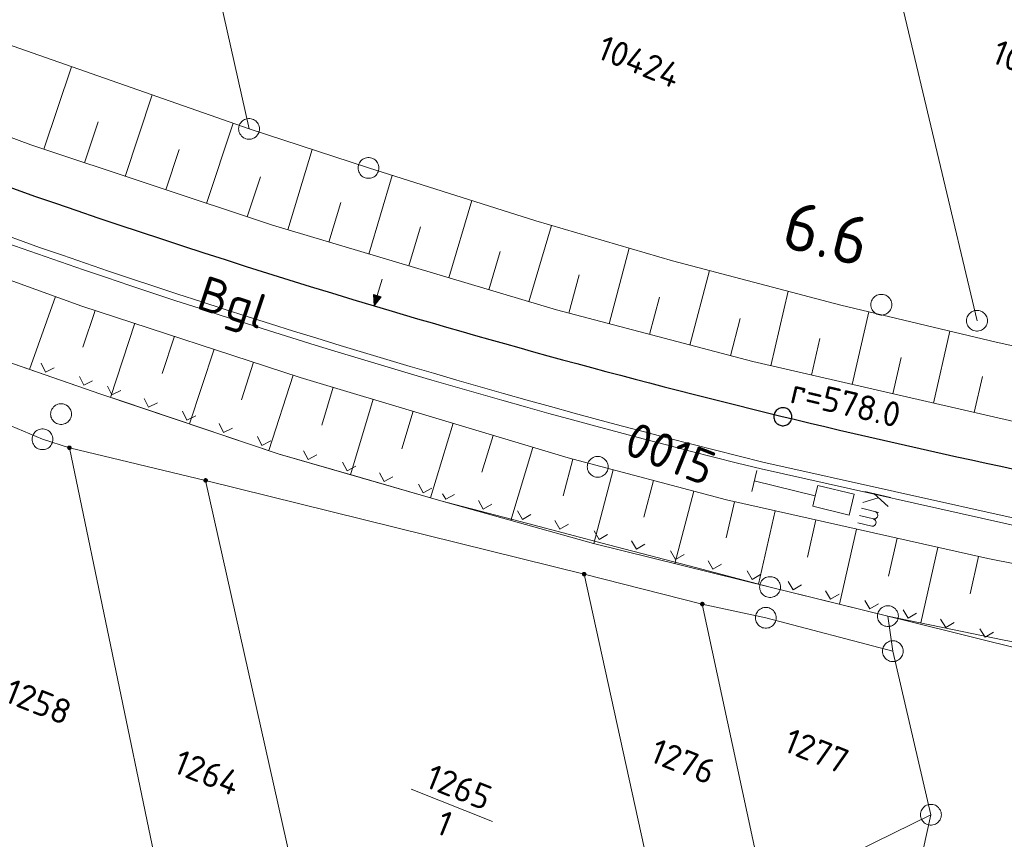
# Model space of a CAD drawing. Header units: metres. Extents: x 3425540 to 3446143, y 5432760 to 5444637.
# Tile 362 of 656: x 3440985 to 3441056, y 5438239 to 5438298. Entities that reach past the tile are written whole.
import ezdxf
from ezdxf.enums import TextEntityAlignment as Align

# ---------------------------------------------------------------- set-up
doc = ezdxf.new("R2010")
doc.units = ezdxf.units.M
for name, color, linetype, lineweight in [('B_Bestand', 9, 'Continuous', 18), ('B_Böschung', 9, 'Continuous', 18), ('B_Flurgrenzen', 9, 'Continuous', 18), ('B_Gleisachse', 9, 'Continuous', 25), ('B_Kilometrierung', 9, 'Continuous', 25), ('Bestand Kabeltröge', 9, 'Continuous', 18)]:
    doc.layers.add(name, color=color, linetype=linetype, lineweight=lineweight)
doc.styles.get("Standard").update_dxf_attribs({"font": 'isocpeur.ttf'})

msp = doc.modelspace()

# ---------------------------------------------------------------- linework, layer by layer
at = {"layer": 'B_Bestand'}
for p, q in [((3440985.276, 5438273.281), (3440979.605, 5438275.243)), ((3440990.946, 5438271.32), (3440985.276, 5438273.281)), ((3440986.645, 5438273.548), (3440986.955, 5438272.912)), ((3440986.955, 5438272.912), (3440987.59, 5438273.221)), ((3440989.396, 5438272.597), (3440989.705, 5438271.961)), ((3440989.705, 5438271.961), (3440990.341, 5438272.27)), ((3440991.42, 5438271.899), (3440991.735, 5438271.266)), ((3440992.396, 5438270.833), (3440990.946, 5438271.32)), ((3440991.735, 5438271.266), (3440992.368, 5438271.58)), ((3440994.056, 5438271.013), (3440994.37, 5438270.38)), ((3441003.77, 5438267.009), (3440992.396, 5438270.833)), ((3440994.37, 5438270.38), (3440995.004, 5438270.694)), ((3440996.815, 5438270.086), (3440997.129, 5438269.452)), ((3440997.129, 5438269.452), (3440997.763, 5438269.767)), ((3440999.45, 5438269.2), (3440999.765, 5438268.566)), ((3440999.765, 5438268.566), (3441000.398, 5438268.881)), ((3441002.209, 5438268.272), (3441002.524, 5438267.639)), ((3441002.524, 5438267.639), (3441003.157, 5438267.954)), ((3441003.856, 5438266.984), (3441003.77, 5438267.009)), ((3441009.619, 5438265.317), (3441003.856, 5438266.984)), ((3441005.507, 5438267.235), (3441005.848, 5438266.616)), ((3441005.848, 5438266.616), (3441006.467, 5438266.957)), ((3441008.303, 5438266.426), (3441008.644, 5438265.807)), ((3441008.644, 5438265.807), (3441009.263, 5438266.148)), ((3441015.383, 5438263.649), (3441009.619, 5438265.317)), ((3441010.974, 5438265.653), (3441011.315, 5438265.034)), ((3441011.315, 5438265.034), (3441011.934, 5438265.376)), ((3441038.108, 5438265.831), (3441037.742, 5438264.332)), ((3441013.77, 5438264.845), (3441014.111, 5438264.225)), ((3441014.111, 5438264.225), (3441014.73, 5438264.567)), ((3441015.516, 5438264.159), (3441015.75, 5438263.76)), ((3441015.75, 5438263.76), (3441016.36, 5438264.117)), ((3441045.883, 5438264.329), (3441047.719, 5438263.88)), ((3441046.52, 5438264.173), (3441047.563, 5438263.243)), ((3441015.841, 5438263.529), (3441015.383, 5438263.649)), ((3441021.645, 5438262.01), (3441015.841, 5438263.529)), ((3441018.083, 5438263.666), (3441018.44, 5438263.056)), ((3441018.44, 5438263.056), (3441019.05, 5438263.413)), ((3441046.839, 5438263.857), (3441045.728, 5438263.533)), ((3441020.898, 5438262.929), (3441021.256, 5438262.319)), ((3441021.256, 5438262.319), (3441021.866, 5438262.676)), ((3441045.627, 5438263.12), (3441046.864, 5438262.818)), ((3441027.45, 5438260.491), (3441021.645, 5438262.01)), ((3441023.588, 5438262.225), (3441023.946, 5438261.615)), ((3441023.946, 5438261.615), (3441024.556, 5438261.972)), ((3441026.404, 5438261.488), (3441026.761, 5438260.878)), ((3441026.761, 5438260.878), (3441027.372, 5438261.235)), ((3441033.254, 5438258.972), (3441027.45, 5438260.491)), ((3441029.094, 5438260.784), (3441029.451, 5438260.174)), ((3441029.451, 5438260.174), (3441030.061, 5438260.531)), ((3441031.91, 5438260.048), (3441032.267, 5438259.437)), ((3441032.267, 5438259.437), (3441032.877, 5438259.794)), ((3441039.059, 5438257.453), (3441033.254, 5438258.972)), ((3441034.6, 5438259.344), (3441034.957, 5438258.733)), ((3441034.957, 5438258.733), (3441035.567, 5438259.09)), ((3441037.415, 5438258.607), (3441037.773, 5438257.996)), ((3441037.773, 5438257.996), (3441038.383, 5438258.354)), ((3441040.351, 5438257.855), (3441040.717, 5438257.25)), ((3441040.717, 5438257.25), (3441041.322, 5438257.616)), ((3441041.711, 5438256.799), (3441039.059, 5438257.453)), ((3441043.051, 5438257.189), (3441043.416, 5438256.584)), ((3441043.416, 5438256.584), (3441044.022, 5438256.949)), ((3441047.536, 5438255.361), (3441041.711, 5438256.799)), ((3441045.876, 5438256.492), (3441046.242, 5438255.886)), ((3441046.242, 5438255.886), (3441046.847, 5438256.252)), ((3441048.63, 5438255.811), (3441048.995, 5438255.206)), ((3441048.995, 5438255.206), (3441049.6, 5438255.571)), ((3441049.089, 5438254.976), (3441047.536, 5438255.361)), ((3441060.737, 5438252.092), (3441049.089, 5438254.976)), ((3441051.329, 5438255.143), (3441051.694, 5438254.537)), ((3441051.694, 5438254.537), (3441052.299, 5438254.902)), ((3441054.154, 5438254.443), (3441054.519, 5438253.838)), ((3441054.519, 5438253.838), (3441055.125, 5438254.203))]:
    msp.add_line(p, q, dxfattribs=at)
for points in [[(3441011.172, 5438279.584), (3441010.818, 5438278.4), (3441010.547, 5438278.481), (3441010.599, 5438277.668), (3441011.09, 5438278.319), (3441010.818, 5438278.4)], [(3441011.018, 5438278.299), (3441010.596, 5438278.425), (3441010.626, 5438277.759), (3441011.018, 5438278.299)], [(3441010.946, 5438278.279), (3441010.645, 5438278.37), (3441010.654, 5438277.849), (3441010.946, 5438278.279)], [(3441010.875, 5438278.26), (3441010.694, 5438278.314), (3441010.681, 5438277.94), (3441010.875, 5438278.26)], [(3441010.811, 5438278.238), (3441010.735, 5438278.26), (3441010.708, 5438278.03), (3441010.811, 5438278.238)], [(3441027.362, 5438265.816), (3441027.391, 5438265.906), (3441027.408, 5438265.994), (3441027.415, 5438266.093), (3441027.407, 5438266.185), (3441027.386, 5438266.276), (3441027.36, 5438266.369), (3441027.323, 5438266.454), (3441027.272, 5438266.531), (3441027.212, 5438266.606), (3441027.141, 5438266.666), (3441027.067, 5438266.721), (3441026.984, 5438266.767), (3441026.896, 5438266.802), (3441026.804, 5438266.826), (3441026.713, 5438266.836), (3441026.62, 5438266.842), (3441026.525, 5438266.828), (3441026.435, 5438266.807), (3441026.35, 5438266.771), (3441026.267, 5438266.721), (3441026.189, 5438266.67), (3441026.12, 5438266.608), (3441026.058, 5438266.531), (3441026.009, 5438266.456), (3441025.968, 5438266.37), (3441025.939, 5438266.28), (3441025.922, 5438266.191), (3441025.915, 5438266.092), (3441025.923, 5438266), (3441025.944, 5438265.909), (3441025.97, 5438265.816), (3441026.007, 5438265.732), (3441026.058, 5438265.654), (3441026.118, 5438265.58), (3441026.189, 5438265.519), (3441026.263, 5438265.465), (3441026.346, 5438265.419), (3441026.434, 5438265.384), (3441026.526, 5438265.36), (3441026.617, 5438265.349), (3441026.71, 5438265.344), (3441026.805, 5438265.357), (3441026.896, 5438265.378), (3441026.98, 5438265.415), (3441027.063, 5438265.464), (3441027.141, 5438265.516), (3441027.21, 5438265.577), (3441027.272, 5438265.654), (3441027.322, 5438265.73), (3441027.362, 5438265.816)], [(3441037.925, 5438265.081), (3441042.31, 5438264.01), (3441042.127, 5438263.261), (3441044.75, 5438262.62), (3441045.116, 5438264.119), (3441042.493, 5438264.76), (3441042.31, 5438264.01)], [(3441046.639, 5438262.873), (3441046.77, 5438262.762), (3441046.818, 5438262.631), (3441046.781, 5438262.481), (3441046.735, 5438262.453), (3441046.632, 5438262.359), (3441046.511, 5438262.349), (3441045.499, 5438262.596)], [(3441046.511, 5438262.349), (3441046.642, 5438262.237), (3441046.69, 5438262.106), (3441046.653, 5438261.956), (3441046.597, 5438261.89), (3441046.504, 5438261.834), (3441046.383, 5438261.824), (3441045.371, 5438262.071)]]:
    msp.add_lwpolyline(points, dxfattribs=at)
at = {"layer": 'B_Böschung'}
for p, q in [((3440986.837, 5438288.922), (3440988.831, 5438294.854)), ((3440992.683, 5438286.978), (3440994.628, 5438292.827)), ((3440989.76, 5438287.95), (3440990.741, 5438290.897)), ((3440998.53, 5438285.035), (3441000.444, 5438290.792)), ((3440995.607, 5438286.006), (3440996.571, 5438288.908)), ((3441004.388, 5438283.126), (3441006.128, 5438288.907)), ((3441001.453, 5438284.063), (3441002.409, 5438286.937)), ((3441010.215, 5438281.391), (3441011.897, 5438287.04)), ((3441015.966, 5438279.68), (3441017.619, 5438285.234)), ((3441007.34, 5438282.247), (3441008.19, 5438285.101)), ((3441013.091, 5438280.536), (3441013.924, 5438283.336)), ((3441021.717, 5438277.968), (3441023.349, 5438283.453)), ((3441027.501, 5438276.376), (3441028.938, 5438281.821)), ((3441018.841, 5438278.824), (3441019.661, 5438281.578)), ((3441033.303, 5438274.847), (3441034.716, 5438280.208)), ((3441024.6, 5438277.14), (3441025.336, 5438279.899)), ((3440987.687, 5438278.334), (3440985.794, 5438273.102)), ((3441030.402, 5438275.611), (3441031.109, 5438278.296)), ((3441039.115, 5438273.359), (3441040.363, 5438278.718)), ((3440990.518, 5438277.343), (3440989.649, 5438274.706)), ((3441036.204, 5438274.082), (3441036.91, 5438276.763)), ((3441044.963, 5438272.017), (3441046.162, 5438277.241)), ((3440993.37, 5438276.413), (3440991.632, 5438271.089)), ((3440996.222, 5438275.483), (3440995.35, 5438272.808)), ((3441042.039, 5438272.688), (3441042.644, 5438275.322)), ((3441050.811, 5438270.675), (3441051.999, 5438275.851)), ((3440999.074, 5438274.552), (3440997.321, 5438269.177)), ((3441047.887, 5438271.346), (3441048.484, 5438273.946)), ((3441001.926, 5438273.622), (3441001.046, 5438270.921)), ((3441004.778, 5438272.692), (3441003.008, 5438267.265)), ((3441053.735, 5438270.004), (3441054.326, 5438272.58)), ((3441007.648, 5438271.815), (3441006.821, 5438269.091)), ((3441010.52, 5438270.951), (3441008.887, 5438265.528)), ((3441013.393, 5438270.086), (3441012.582, 5438267.39)), ((3441016.266, 5438269.222), (3441014.652, 5438263.86)), ((3441019.138, 5438268.357), (3441018.339, 5438265.701)), ((3441022.011, 5438267.493), (3441020.429, 5438262.237)), ((3441024.887, 5438266.64), (3441024.181, 5438264.012)), ((3441027.787, 5438265.871), (3441026.38, 5438260.572)), ((3441030.687, 5438265.102), (3441029.991, 5438262.478)), ((3441033.587, 5438264.334), (3441032.209, 5438259.138)), ((3441036.492, 5438263.587), (3441035.897, 5438260.982)), ((3441039.419, 5438262.93), (3441038.234, 5438257.656)), ((3441042.346, 5438262.273), (3441041.748, 5438259.605)), ((3441045.274, 5438261.617), (3441044.063, 5438256.218)), ((3441048.201, 5438260.96), (3441047.588, 5438258.23)), ((3441051.128, 5438260.304), (3441049.91, 5438254.871)), ((3441054.055, 5438259.648), (3441053.452, 5438256.956))]:
    msp.add_line(p, q, dxfattribs=at)
for points in [[(3440906.986, 5438330.217), (3440918.985, 5438324.05), (3440948.515, 5438310.855), (3440949.671, 5438310.469), (3440964.642, 5438304.248), (3440978.568, 5438298.577), (3440983.65, 5438296.667), (3441001.595, 5438290.389), (3441010.182, 5438287.581), (3441022.21, 5438283.786), (3441032.054, 5438280.911), (3441044.141, 5438277.722), (3441055.313, 5438275.062), (3441069.481, 5438271.941), (3441083.563, 5438269.246), (3441093.493, 5438267.568), (3441102.69, 5438266.238)], [(3440910.141, 5438322.111), (3440933.546, 5438310.539), (3440948.982, 5438303.585), (3440971.368, 5438294.639), (3440985.892, 5438289.236), (3441003.269, 5438283.459), (3441023.713, 5438277.374), (3441037.825, 5438273.655), (3441058.984, 5438268.799), (3441071.455, 5438266.294), (3441087.299, 5438263.482), (3441102.029, 5438261.398), (3441115.062, 5438259.711), (3441132.286, 5438258.076), (3441145.796, 5438256.852), (3441154.178, 5438256.647), (3441159.596, 5438256.443), (3441165.218, 5438256.085), (3441170.431, 5438255.574), (3441171.479, 5438255.56), (3441172.194, 5438255.893), (3441172.706, 5438256.506), (3441172.936, 5438256.89), (3441173.114, 5438257.452)], [(3440915.66, 5438309.117), (3440936.041, 5438299.151), (3440948.907, 5438293.456), (3440962.241, 5438287.903), (3440974.14, 5438283.234), (3440989.568, 5438277.653), (3441005.28, 5438272.528), (3441024.542, 5438266.731), (3441035.928, 5438263.713), (3441054.714, 5438259.5), (3441072.555, 5438255.983), (3441086.902, 5438253.477), (3441100.736, 5438251.427), (3441114.009, 5438249.723), (3441121.751, 5438248.812), (3441132.909, 5438247.959), (3441137.976, 5438247.219), (3441139.228, 5438246.934), (3441141.107, 5438246.25), (3441142.815, 5438245.168), (3441144.181, 5438244.143), (3441145.376, 5438243.517), (3441146.116, 5438242.72), (3441146.344, 5438242.321)], [(3440913.606, 5438302.878), (3440923.058, 5438298.352), (3440933.59, 5438293.568), (3440944.578, 5438288.898), (3440955.849, 5438284.228), (3440965.612, 5438280.374), (3440978.763, 5438275.534), (3440990.946, 5438271.32), (3441003.77, 5438267.009), (3441015.383, 5438263.649), (3441026.371, 5438260.574), (3441039.059, 5438257.453), (3441047.536, 5438255.361), (3441055.884, 5438253.638), (3441070.402, 5438250.905), (3441087.167, 5438248.232), (3441098.837, 5438246.58), (3441109.142, 5438245.327), (3441121.04, 5438244.188), (3441127.96, 5438243.623), (3441139.403, 5438242.825), (3441146.344, 5438242.321)]]:
    msp.add_lwpolyline(points, dxfattribs=at)
at = {"layer": 'B_Flurgrenzen'}
for p, q in [((3441053.943, 5438276.594), (3441045.459, 5438312.319)), ((3440999.008, 5438302.014), (3441001.595, 5438290.389)), ((3440986.743, 5438268.074), (3440974.764, 5438273.098)), ((3440988.675, 5438267.466), (3440986.743, 5438268.074)), ((3440988.675, 5438267.466), (3440996.429, 5438230.319)), ((3440998.473, 5438265.12), (3440988.675, 5438267.466)), ((3441007.235, 5438226.021), (3440998.473, 5438265.12)), ((3441025.687, 5438258.383), (3440998.473, 5438265.12)), ((3441034.188, 5438256.229), (3441025.687, 5438258.383)), ((3441031.693, 5438231.057), (3441025.687, 5438258.383)), ((3441038.757, 5438255.241), (3441034.188, 5438256.229)), ((3441034.188, 5438256.229), (3441038.703, 5438235.253)), ((3441047.888, 5438252.843), (3441038.757, 5438255.241)), ((3441047.888, 5438252.843), (3441047.536, 5438255.361)), ((3441050.628, 5438241.082), (3441047.888, 5438252.843)), ((3441013.244, 5438242.93), (3441019.09, 5438240.605)), ((3441050.628, 5438241.082), (3441038.703, 5438235.253)), ((3441050.058, 5438238.456), (3441050.628, 5438241.082))]:
    msp.add_line(p, q, dxfattribs=at)
for points in [[(3441002.345, 5438290.389), (3441002.339, 5438290.483), (3441002.321, 5438290.572), (3441002.292, 5438290.667), (3441002.251, 5438290.749), (3441002.197, 5438290.826), (3441002.138, 5438290.903), (3441002.073, 5438290.968), (3441001.997, 5438291.021), (3441001.914, 5438291.068), (3441001.825, 5438291.098), (3441001.737, 5438291.121), (3441001.642, 5438291.133), (3441001.548, 5438291.133), (3441001.453, 5438291.121), (3441001.365, 5438291.098), (3441001.276, 5438291.068), (3441001.193, 5438291.021), (3441001.117, 5438290.968), (3441001.052, 5438290.903), (3441000.993, 5438290.826), (3441000.939, 5438290.749), (3441000.898, 5438290.667), (3441000.869, 5438290.572), (3441000.851, 5438290.483), (3441000.845, 5438290.389), (3441000.851, 5438290.295), (3441000.869, 5438290.206), (3441000.898, 5438290.111), (3441000.939, 5438290.029), (3441000.993, 5438289.952), (3441001.052, 5438289.875), (3441001.117, 5438289.81), (3441001.193, 5438289.757), (3441001.276, 5438289.71), (3441001.365, 5438289.68), (3441001.453, 5438289.657), (3441001.548, 5438289.645), (3441001.642, 5438289.645), (3441001.737, 5438289.657), (3441001.825, 5438289.68), (3441001.914, 5438289.71), (3441001.997, 5438289.757), (3441002.073, 5438289.81), (3441002.138, 5438289.875), (3441002.197, 5438289.952), (3441002.251, 5438290.029), (3441002.292, 5438290.111), (3441002.321, 5438290.206), (3441002.339, 5438290.295), (3441002.345, 5438290.389)], [(3441010.932, 5438287.581), (3441010.926, 5438287.675), (3441010.908, 5438287.764), (3441010.879, 5438287.859), (3441010.838, 5438287.941), (3441010.784, 5438288.018), (3441010.725, 5438288.095), (3441010.66, 5438288.16), (3441010.584, 5438288.213), (3441010.501, 5438288.26), (3441010.412, 5438288.29), (3441010.324, 5438288.313), (3441010.229, 5438288.325), (3441010.135, 5438288.325), (3441010.04, 5438288.313), (3441009.952, 5438288.29), (3441009.863, 5438288.26), (3441009.78, 5438288.213), (3441009.704, 5438288.16), (3441009.639, 5438288.095), (3441009.58, 5438288.018), (3441009.526, 5438287.941), (3441009.485, 5438287.859), (3441009.456, 5438287.764), (3441009.438, 5438287.675), (3441009.432, 5438287.581), (3441009.438, 5438287.487), (3441009.456, 5438287.398), (3441009.485, 5438287.303), (3441009.526, 5438287.221), (3441009.58, 5438287.144), (3441009.639, 5438287.067), (3441009.704, 5438287.002), (3441009.78, 5438286.949), (3441009.863, 5438286.902), (3441009.952, 5438286.872), (3441010.04, 5438286.849), (3441010.135, 5438286.837), (3441010.229, 5438286.837), (3441010.324, 5438286.849), (3441010.412, 5438286.872), (3441010.501, 5438286.902), (3441010.584, 5438286.949), (3441010.66, 5438287.002), (3441010.725, 5438287.067), (3441010.784, 5438287.144), (3441010.838, 5438287.221), (3441010.879, 5438287.303), (3441010.908, 5438287.398), (3441010.926, 5438287.487), (3441010.932, 5438287.581)], [(3441047.813, 5438277.751), (3441047.807, 5438277.845), (3441047.789, 5438277.934), (3441047.76, 5438278.029), (3441047.719, 5438278.111), (3441047.665, 5438278.188), (3441047.606, 5438278.265), (3441047.541, 5438278.33), (3441047.465, 5438278.383), (3441047.382, 5438278.43), (3441047.293, 5438278.46), (3441047.205, 5438278.483), (3441047.11, 5438278.495), (3441047.016, 5438278.495), (3441046.921, 5438278.483), (3441046.833, 5438278.46), (3441046.744, 5438278.43), (3441046.661, 5438278.383), (3441046.585, 5438278.33), (3441046.52, 5438278.265), (3441046.461, 5438278.188), (3441046.407, 5438278.111), (3441046.366, 5438278.029), (3441046.337, 5438277.934), (3441046.319, 5438277.845), (3441046.313, 5438277.751), (3441046.319, 5438277.657), (3441046.337, 5438277.568), (3441046.366, 5438277.473), (3441046.407, 5438277.391), (3441046.461, 5438277.314), (3441046.52, 5438277.237), (3441046.585, 5438277.172), (3441046.661, 5438277.119), (3441046.744, 5438277.072), (3441046.833, 5438277.042), (3441046.921, 5438277.019), (3441047.016, 5438277.007), (3441047.11, 5438277.007), (3441047.205, 5438277.019), (3441047.293, 5438277.042), (3441047.382, 5438277.072), (3441047.465, 5438277.119), (3441047.541, 5438277.172), (3441047.606, 5438277.237), (3441047.665, 5438277.314), (3441047.719, 5438277.391), (3441047.76, 5438277.473), (3441047.789, 5438277.568), (3441047.807, 5438277.657), (3441047.813, 5438277.751)], [(3441054.693, 5438276.594), (3441054.687, 5438276.688), (3441054.669, 5438276.777), (3441054.64, 5438276.872), (3441054.599, 5438276.954), (3441054.545, 5438277.031), (3441054.486, 5438277.108), (3441054.421, 5438277.173), (3441054.345, 5438277.226), (3441054.262, 5438277.273), (3441054.173, 5438277.303), (3441054.085, 5438277.326), (3441053.99, 5438277.338), (3441053.896, 5438277.338), (3441053.801, 5438277.326), (3441053.713, 5438277.303), (3441053.624, 5438277.273), (3441053.541, 5438277.226), (3441053.465, 5438277.173), (3441053.4, 5438277.108), (3441053.341, 5438277.031), (3441053.287, 5438276.954), (3441053.246, 5438276.872), (3441053.217, 5438276.777), (3441053.199, 5438276.688), (3441053.193, 5438276.594), (3441053.199, 5438276.5), (3441053.217, 5438276.411), (3441053.246, 5438276.316), (3441053.287, 5438276.234), (3441053.341, 5438276.157), (3441053.4, 5438276.08), (3441053.465, 5438276.015), (3441053.541, 5438275.962), (3441053.624, 5438275.915), (3441053.713, 5438275.885), (3441053.801, 5438275.862), (3441053.896, 5438275.85), (3441053.99, 5438275.85), (3441054.085, 5438275.862), (3441054.173, 5438275.885), (3441054.262, 5438275.915), (3441054.345, 5438275.962), (3441054.421, 5438276.015), (3441054.486, 5438276.08), (3441054.545, 5438276.157), (3441054.599, 5438276.234), (3441054.64, 5438276.316), (3441054.669, 5438276.411), (3441054.687, 5438276.5), (3441054.693, 5438276.594)], [(3440988.825, 5438269.884), (3440988.819, 5438269.978), (3440988.801, 5438270.067), (3440988.772, 5438270.162), (3440988.731, 5438270.244), (3440988.677, 5438270.321), (3440988.618, 5438270.398), (3440988.553, 5438270.463), (3440988.477, 5438270.516), (3440988.394, 5438270.563), (3440988.305, 5438270.593), (3440988.217, 5438270.616), (3440988.122, 5438270.628), (3440988.028, 5438270.628), (3440987.933, 5438270.616), (3440987.845, 5438270.593), (3440987.756, 5438270.563), (3440987.673, 5438270.516), (3440987.597, 5438270.463), (3440987.532, 5438270.398), (3440987.473, 5438270.321), (3440987.419, 5438270.244), (3440987.378, 5438270.162), (3440987.349, 5438270.067), (3440987.331, 5438269.978), (3440987.325, 5438269.884), (3440987.331, 5438269.79), (3440987.349, 5438269.701), (3440987.378, 5438269.606), (3440987.419, 5438269.524), (3440987.473, 5438269.447), (3440987.532, 5438269.37), (3440987.597, 5438269.305), (3440987.673, 5438269.252), (3440987.756, 5438269.205), (3440987.845, 5438269.175), (3440987.933, 5438269.152), (3440988.028, 5438269.14), (3440988.122, 5438269.14), (3440988.217, 5438269.152), (3440988.305, 5438269.175), (3440988.394, 5438269.205), (3440988.477, 5438269.252), (3440988.553, 5438269.305), (3440988.618, 5438269.37), (3440988.677, 5438269.447), (3440988.731, 5438269.524), (3440988.772, 5438269.606), (3440988.801, 5438269.701), (3440988.819, 5438269.79), (3440988.825, 5438269.884)], [(3440987.493, 5438268.074), (3440987.487, 5438268.168), (3440987.469, 5438268.257), (3440987.44, 5438268.352), (3440987.399, 5438268.434), (3440987.345, 5438268.511), (3440987.286, 5438268.588), (3440987.221, 5438268.653), (3440987.145, 5438268.706), (3440987.062, 5438268.753), (3440986.973, 5438268.783), (3440986.885, 5438268.806), (3440986.79, 5438268.818), (3440986.696, 5438268.818), (3440986.601, 5438268.806), (3440986.513, 5438268.783), (3440986.424, 5438268.753), (3440986.341, 5438268.706), (3440986.265, 5438268.653), (3440986.2, 5438268.588), (3440986.141, 5438268.511), (3440986.087, 5438268.434), (3440986.046, 5438268.352), (3440986.017, 5438268.257), (3440985.999, 5438268.168), (3440985.993, 5438268.074), (3440985.999, 5438267.98), (3440986.017, 5438267.891), (3440986.046, 5438267.796), (3440986.087, 5438267.714), (3440986.141, 5438267.637), (3440986.2, 5438267.56), (3440986.265, 5438267.495), (3440986.341, 5438267.442), (3440986.424, 5438267.395), (3440986.513, 5438267.365), (3440986.601, 5438267.342), (3440986.696, 5438267.33), (3440986.79, 5438267.33), (3440986.885, 5438267.342), (3440986.973, 5438267.365), (3440987.062, 5438267.395), (3440987.145, 5438267.442), (3440987.221, 5438267.495), (3440987.286, 5438267.56), (3440987.345, 5438267.637), (3440987.399, 5438267.714), (3440987.44, 5438267.796), (3440987.469, 5438267.891), (3440987.487, 5438267.98), (3440987.493, 5438268.074)], [(3440988.8, 5438267.466), (3440988.799, 5438267.482), (3440988.796, 5438267.497), (3440988.791, 5438267.512), (3440988.784, 5438267.526), (3440988.776, 5438267.54), (3440988.767, 5438267.552), (3440988.755, 5438267.562), (3440988.742, 5438267.571), (3440988.728, 5438267.579), (3440988.713, 5438267.585), (3440988.699, 5438267.589), (3440988.683, 5438267.591), (3440988.667, 5438267.591), (3440988.651, 5438267.589), (3440988.637, 5438267.585), (3440988.622, 5438267.579), (3440988.608, 5438267.571), (3440988.595, 5438267.562), (3440988.583, 5438267.552), (3440988.574, 5438267.54), (3440988.566, 5438267.526), (3440988.559, 5438267.512), (3440988.554, 5438267.497), (3440988.551, 5438267.482), (3440988.55, 5438267.466), (3440988.551, 5438267.45), (3440988.554, 5438267.435), (3440988.559, 5438267.42), (3440988.566, 5438267.406), (3440988.574, 5438267.392), (3440988.583, 5438267.38), (3440988.595, 5438267.37), (3440988.608, 5438267.361), (3440988.622, 5438267.353), (3440988.637, 5438267.347), (3440988.651, 5438267.343), (3440988.667, 5438267.341), (3440988.683, 5438267.341), (3440988.699, 5438267.343), (3440988.713, 5438267.347), (3440988.728, 5438267.353), (3440988.742, 5438267.361), (3440988.755, 5438267.37), (3440988.767, 5438267.38), (3440988.776, 5438267.392), (3440988.784, 5438267.406), (3440988.791, 5438267.42), (3440988.796, 5438267.435), (3440988.799, 5438267.45), (3440988.8, 5438267.466)], [(3440988.775, 5438267.466), (3440988.774, 5438267.48), (3440988.771, 5438267.494), (3440988.767, 5438267.506), (3440988.761, 5438267.519), (3440988.752, 5438267.531), (3440988.742, 5438267.541), (3440988.731, 5438267.55), (3440988.719, 5438267.557), (3440988.706, 5438267.561), (3440988.693, 5438267.564), (3440988.679, 5438267.566), (3440988.664, 5438267.565), (3440988.65, 5438267.563), (3440988.638, 5438267.56), (3440988.625, 5438267.553), (3440988.613, 5438267.545), (3440988.603, 5438267.536), (3440988.593, 5438267.525), (3440988.586, 5438267.513), (3440988.581, 5438267.5), (3440988.577, 5438267.487), (3440988.575, 5438267.473), (3440988.575, 5438267.459), (3440988.577, 5438267.445), (3440988.581, 5438267.432), (3440988.586, 5438267.419), (3440988.593, 5438267.407), (3440988.603, 5438267.396), (3440988.613, 5438267.387), (3440988.625, 5438267.379), (3440988.638, 5438267.372), (3440988.65, 5438267.369), (3440988.664, 5438267.367), (3440988.679, 5438267.366), (3440988.693, 5438267.368), (3440988.706, 5438267.371), (3440988.719, 5438267.375), (3440988.731, 5438267.382), (3440988.742, 5438267.391), (3440988.752, 5438267.401), (3440988.761, 5438267.413), (3440988.767, 5438267.426), (3440988.771, 5438267.438), (3440988.774, 5438267.452), (3440988.775, 5438267.466)], [(3440988.751, 5438267.466), (3440988.75, 5438267.478), (3440988.747, 5438267.49), (3440988.742, 5438267.501), (3440988.736, 5438267.511), (3440988.727, 5438267.521), (3440988.718, 5438267.528), (3440988.707, 5438267.535), (3440988.696, 5438267.539), (3440988.684, 5438267.541), (3440988.672, 5438267.542), (3440988.66, 5438267.54), (3440988.648, 5438267.537), (3440988.638, 5438267.532), (3440988.627, 5438267.525), (3440988.618, 5438267.516), (3440988.611, 5438267.506), (3440988.605, 5438267.496), (3440988.601, 5438267.484), (3440988.599, 5438267.472), (3440988.599, 5438267.46), (3440988.601, 5438267.448), (3440988.605, 5438267.436), (3440988.611, 5438267.426), (3440988.618, 5438267.416), (3440988.627, 5438267.407), (3440988.637, 5438267.4), (3440988.648, 5438267.395), (3440988.66, 5438267.392), (3440988.672, 5438267.39), (3440988.684, 5438267.391), (3440988.696, 5438267.393), (3440988.707, 5438267.397), (3440988.718, 5438267.404), (3440988.727, 5438267.411), (3440988.736, 5438267.421), (3440988.742, 5438267.431), (3440988.747, 5438267.442), (3440988.75, 5438267.454), (3440988.751, 5438267.466)], [(3440988.726, 5438267.466), (3440988.725, 5438267.476), (3440988.722, 5438267.486), (3440988.717, 5438267.495), (3440988.711, 5438267.502), (3440988.704, 5438267.508), (3440988.695, 5438267.513), (3440988.685, 5438267.516), (3440988.675, 5438267.517), (3440988.665, 5438267.516), (3440988.655, 5438267.513), (3440988.646, 5438267.508), (3440988.639, 5438267.502), (3440988.633, 5438267.495), (3440988.628, 5438267.486), (3440988.625, 5438267.476), (3440988.624, 5438267.466), (3440988.625, 5438267.456), (3440988.628, 5438267.446), (3440988.633, 5438267.437), (3440988.639, 5438267.43), (3440988.646, 5438267.424), (3440988.655, 5438267.419), (3440988.665, 5438267.416), (3440988.675, 5438267.415), (3440988.685, 5438267.416), (3440988.695, 5438267.419), (3440988.704, 5438267.424), (3440988.711, 5438267.43), (3440988.717, 5438267.437), (3440988.722, 5438267.446), (3440988.725, 5438267.456), (3440988.726, 5438267.466)], [(3440988.702, 5438267.466), (3440988.701, 5438267.473), (3440988.698, 5438267.48), (3440988.693, 5438267.486), (3440988.687, 5438267.49), (3440988.68, 5438267.492), (3440988.673, 5438267.493), (3440988.666, 5438267.491), (3440988.659, 5438267.488), (3440988.654, 5438267.483), (3440988.65, 5438267.477), (3440988.648, 5438267.47), (3440988.648, 5438267.462), (3440988.65, 5438267.455), (3440988.654, 5438267.449), (3440988.659, 5438267.444), (3440988.666, 5438267.441), (3440988.673, 5438267.439), (3440988.68, 5438267.44), (3440988.687, 5438267.442), (3440988.693, 5438267.446), (3440988.698, 5438267.452), (3440988.701, 5438267.459), (3440988.702, 5438267.466)], [(3440998.598, 5438265.12), (3440998.597, 5438265.136), (3440998.594, 5438265.151), (3440998.589, 5438265.166), (3440998.582, 5438265.18), (3440998.574, 5438265.194), (3440998.565, 5438265.206), (3440998.553, 5438265.216), (3440998.54, 5438265.225), (3440998.526, 5438265.233), (3440998.511, 5438265.239), (3440998.497, 5438265.243), (3440998.481, 5438265.245), (3440998.465, 5438265.245), (3440998.449, 5438265.243), (3440998.435, 5438265.239), (3440998.42, 5438265.233), (3440998.406, 5438265.225), (3440998.393, 5438265.216), (3440998.381, 5438265.206), (3440998.372, 5438265.194), (3440998.364, 5438265.18), (3440998.357, 5438265.166), (3440998.352, 5438265.151), (3440998.349, 5438265.136), (3440998.348, 5438265.12), (3440998.349, 5438265.104), (3440998.352, 5438265.089), (3440998.357, 5438265.074), (3440998.364, 5438265.06), (3440998.372, 5438265.046), (3440998.381, 5438265.034), (3440998.393, 5438265.024), (3440998.406, 5438265.015), (3440998.42, 5438265.007), (3440998.435, 5438265.001), (3440998.449, 5438264.997), (3440998.465, 5438264.995), (3440998.481, 5438264.995), (3440998.497, 5438264.997), (3440998.511, 5438265.001), (3440998.526, 5438265.007), (3440998.54, 5438265.015), (3440998.553, 5438265.024), (3440998.565, 5438265.034), (3440998.574, 5438265.046), (3440998.582, 5438265.06), (3440998.589, 5438265.074), (3440998.594, 5438265.089), (3440998.597, 5438265.104), (3440998.598, 5438265.12)], [(3440998.573, 5438265.12), (3440998.572, 5438265.134), (3440998.569, 5438265.148), (3440998.565, 5438265.16), (3440998.559, 5438265.173), (3440998.55, 5438265.185), (3440998.54, 5438265.195), (3440998.529, 5438265.204), (3440998.517, 5438265.211), (3440998.504, 5438265.215), (3440998.491, 5438265.218), (3440998.477, 5438265.22), (3440998.462, 5438265.219), (3440998.448, 5438265.217), (3440998.436, 5438265.214), (3440998.423, 5438265.207), (3440998.411, 5438265.199), (3440998.401, 5438265.19), (3440998.391, 5438265.179), (3440998.384, 5438265.167), (3440998.379, 5438265.154), (3440998.375, 5438265.141), (3440998.373, 5438265.127), (3440998.373, 5438265.113), (3440998.375, 5438265.099), (3440998.379, 5438265.086), (3440998.384, 5438265.073), (3440998.391, 5438265.061), (3440998.401, 5438265.05), (3440998.411, 5438265.041), (3440998.423, 5438265.033), (3440998.436, 5438265.026), (3440998.448, 5438265.023), (3440998.462, 5438265.021), (3440998.477, 5438265.02), (3440998.491, 5438265.022), (3440998.504, 5438265.025), (3440998.517, 5438265.029), (3440998.529, 5438265.036), (3440998.54, 5438265.045), (3440998.55, 5438265.055), (3440998.559, 5438265.067), (3440998.565, 5438265.08), (3440998.569, 5438265.092), (3440998.572, 5438265.106), (3440998.573, 5438265.12)], [(3440998.549, 5438265.12), (3440998.548, 5438265.132), (3440998.545, 5438265.144), (3440998.54, 5438265.155), (3440998.534, 5438265.165), (3440998.525, 5438265.175), (3440998.516, 5438265.182), (3440998.505, 5438265.189), (3440998.494, 5438265.193), (3440998.482, 5438265.195), (3440998.47, 5438265.196), (3440998.458, 5438265.194), (3440998.446, 5438265.191), (3440998.436, 5438265.186), (3440998.425, 5438265.179), (3440998.416, 5438265.17), (3440998.409, 5438265.16), (3440998.403, 5438265.15), (3440998.399, 5438265.138), (3440998.397, 5438265.126), (3440998.397, 5438265.114), (3440998.399, 5438265.102), (3440998.403, 5438265.09), (3440998.409, 5438265.08), (3440998.416, 5438265.07), (3440998.425, 5438265.061), (3440998.435, 5438265.054), (3440998.446, 5438265.049), (3440998.458, 5438265.046), (3440998.47, 5438265.044), (3440998.482, 5438265.045), (3440998.494, 5438265.047), (3440998.505, 5438265.051), (3440998.516, 5438265.058), (3440998.525, 5438265.065), (3440998.534, 5438265.075), (3440998.54, 5438265.085), (3440998.545, 5438265.096), (3440998.548, 5438265.108), (3440998.549, 5438265.12)], [(3440998.524, 5438265.12), (3440998.523, 5438265.13), (3440998.52, 5438265.14), (3440998.515, 5438265.149), (3440998.509, 5438265.156), (3440998.502, 5438265.162), (3440998.493, 5438265.167), (3440998.483, 5438265.17), (3440998.473, 5438265.171), (3440998.463, 5438265.17), (3440998.453, 5438265.167), (3440998.444, 5438265.162), (3440998.437, 5438265.156), (3440998.431, 5438265.149), (3440998.426, 5438265.14), (3440998.423, 5438265.13), (3440998.422, 5438265.12), (3440998.423, 5438265.11), (3440998.426, 5438265.1), (3440998.431, 5438265.091), (3440998.437, 5438265.084), (3440998.444, 5438265.078), (3440998.453, 5438265.073), (3440998.463, 5438265.07), (3440998.473, 5438265.069), (3440998.483, 5438265.07), (3440998.493, 5438265.073), (3440998.502, 5438265.078), (3440998.509, 5438265.084), (3440998.515, 5438265.091), (3440998.52, 5438265.1), (3440998.523, 5438265.11), (3440998.524, 5438265.12)], [(3440998.5, 5438265.12), (3440998.499, 5438265.127), (3440998.496, 5438265.134), (3440998.491, 5438265.14), (3440998.485, 5438265.144), (3440998.478, 5438265.146), (3440998.471, 5438265.147), (3440998.464, 5438265.145), (3440998.457, 5438265.142), (3440998.452, 5438265.137), (3440998.448, 5438265.131), (3440998.446, 5438265.124), (3440998.446, 5438265.116), (3440998.448, 5438265.109), (3440998.452, 5438265.103), (3440998.457, 5438265.098), (3440998.464, 5438265.095), (3440998.471, 5438265.093), (3440998.478, 5438265.094), (3440998.485, 5438265.096), (3440998.491, 5438265.1), (3440998.496, 5438265.106), (3440998.499, 5438265.113), (3440998.5, 5438265.12)], [(3441025.812, 5438258.383), (3441025.811, 5438258.399), (3441025.808, 5438258.414), (3441025.803, 5438258.429), (3441025.796, 5438258.443), (3441025.788, 5438258.457), (3441025.779, 5438258.469), (3441025.767, 5438258.479), (3441025.754, 5438258.488), (3441025.74, 5438258.496), (3441025.725, 5438258.502), (3441025.711, 5438258.506), (3441025.695, 5438258.508), (3441025.679, 5438258.508), (3441025.663, 5438258.506), (3441025.649, 5438258.502), (3441025.634, 5438258.496), (3441025.62, 5438258.488), (3441025.607, 5438258.479), (3441025.595, 5438258.469), (3441025.586, 5438258.457), (3441025.578, 5438258.443), (3441025.571, 5438258.429), (3441025.566, 5438258.414), (3441025.563, 5438258.399), (3441025.562, 5438258.383), (3441025.563, 5438258.367), (3441025.566, 5438258.352), (3441025.571, 5438258.337), (3441025.578, 5438258.323), (3441025.586, 5438258.309), (3441025.595, 5438258.297), (3441025.607, 5438258.287), (3441025.62, 5438258.278), (3441025.634, 5438258.27), (3441025.649, 5438258.264), (3441025.663, 5438258.26), (3441025.679, 5438258.258), (3441025.695, 5438258.258), (3441025.711, 5438258.26), (3441025.725, 5438258.264), (3441025.74, 5438258.27), (3441025.754, 5438258.278), (3441025.767, 5438258.287), (3441025.779, 5438258.297), (3441025.788, 5438258.309), (3441025.796, 5438258.323), (3441025.803, 5438258.337), (3441025.808, 5438258.352), (3441025.811, 5438258.367), (3441025.812, 5438258.383)], [(3441025.787, 5438258.383), (3441025.786, 5438258.397), (3441025.783, 5438258.411), (3441025.779, 5438258.423), (3441025.773, 5438258.436), (3441025.764, 5438258.448), (3441025.754, 5438258.458), (3441025.743, 5438258.467), (3441025.731, 5438258.474), (3441025.718, 5438258.478), (3441025.705, 5438258.481), (3441025.691, 5438258.483), (3441025.676, 5438258.482), (3441025.662, 5438258.48), (3441025.65, 5438258.477), (3441025.637, 5438258.47), (3441025.625, 5438258.462), (3441025.615, 5438258.453), (3441025.605, 5438258.442), (3441025.598, 5438258.43), (3441025.593, 5438258.417), (3441025.589, 5438258.404), (3441025.587, 5438258.39), (3441025.587, 5438258.376), (3441025.589, 5438258.362), (3441025.593, 5438258.349), (3441025.598, 5438258.336), (3441025.605, 5438258.324), (3441025.615, 5438258.313), (3441025.625, 5438258.304), (3441025.637, 5438258.296), (3441025.65, 5438258.289), (3441025.662, 5438258.286), (3441025.676, 5438258.284), (3441025.691, 5438258.283), (3441025.705, 5438258.285), (3441025.718, 5438258.288), (3441025.731, 5438258.292), (3441025.743, 5438258.299), (3441025.754, 5438258.308), (3441025.764, 5438258.318), (3441025.773, 5438258.33), (3441025.779, 5438258.343), (3441025.783, 5438258.355), (3441025.786, 5438258.369), (3441025.787, 5438258.383)], [(3441025.763, 5438258.383), (3441025.762, 5438258.395), (3441025.759, 5438258.407), (3441025.754, 5438258.418), (3441025.748, 5438258.428), (3441025.739, 5438258.438), (3441025.73, 5438258.445), (3441025.719, 5438258.452), (3441025.708, 5438258.456), (3441025.696, 5438258.458), (3441025.684, 5438258.459), (3441025.672, 5438258.457), (3441025.66, 5438258.454), (3441025.65, 5438258.449), (3441025.639, 5438258.442), (3441025.63, 5438258.433), (3441025.623, 5438258.423), (3441025.617, 5438258.413), (3441025.613, 5438258.401), (3441025.611, 5438258.389), (3441025.611, 5438258.377), (3441025.613, 5438258.365), (3441025.617, 5438258.353), (3441025.623, 5438258.343), (3441025.63, 5438258.333), (3441025.639, 5438258.324), (3441025.649, 5438258.317), (3441025.66, 5438258.312), (3441025.672, 5438258.309), (3441025.684, 5438258.307), (3441025.696, 5438258.308), (3441025.708, 5438258.31), (3441025.719, 5438258.314), (3441025.73, 5438258.321), (3441025.739, 5438258.328), (3441025.748, 5438258.338), (3441025.754, 5438258.348), (3441025.759, 5438258.359), (3441025.762, 5438258.371), (3441025.763, 5438258.383)], [(3441025.738, 5438258.383), (3441025.737, 5438258.393), (3441025.734, 5438258.403), (3441025.729, 5438258.412), (3441025.723, 5438258.419), (3441025.716, 5438258.425), (3441025.707, 5438258.43), (3441025.697, 5438258.433), (3441025.687, 5438258.434), (3441025.677, 5438258.433), (3441025.667, 5438258.43), (3441025.658, 5438258.425), (3441025.651, 5438258.419), (3441025.645, 5438258.412), (3441025.64, 5438258.403), (3441025.637, 5438258.393), (3441025.636, 5438258.383), (3441025.637, 5438258.373), (3441025.64, 5438258.363), (3441025.645, 5438258.354), (3441025.651, 5438258.347), (3441025.658, 5438258.341), (3441025.667, 5438258.336), (3441025.677, 5438258.333), (3441025.687, 5438258.332), (3441025.697, 5438258.333), (3441025.707, 5438258.336), (3441025.716, 5438258.341), (3441025.723, 5438258.347), (3441025.729, 5438258.354), (3441025.734, 5438258.363), (3441025.737, 5438258.373), (3441025.738, 5438258.383)], [(3441025.714, 5438258.383), (3441025.713, 5438258.39), (3441025.71, 5438258.397), (3441025.705, 5438258.403), (3441025.699, 5438258.407), (3441025.692, 5438258.409), (3441025.685, 5438258.41), (3441025.678, 5438258.408), (3441025.671, 5438258.405), (3441025.666, 5438258.4), (3441025.662, 5438258.394), (3441025.66, 5438258.387), (3441025.66, 5438258.379), (3441025.662, 5438258.372), (3441025.666, 5438258.366), (3441025.671, 5438258.361), (3441025.678, 5438258.358), (3441025.685, 5438258.356), (3441025.692, 5438258.357), (3441025.699, 5438258.359), (3441025.705, 5438258.363), (3441025.71, 5438258.369), (3441025.713, 5438258.376), (3441025.714, 5438258.383)], [(3441039.809, 5438257.453), (3441039.803, 5438257.547), (3441039.785, 5438257.636), (3441039.756, 5438257.731), (3441039.715, 5438257.813), (3441039.661, 5438257.89), (3441039.602, 5438257.967), (3441039.537, 5438258.032), (3441039.461, 5438258.085), (3441039.378, 5438258.132), (3441039.289, 5438258.162), (3441039.201, 5438258.185), (3441039.106, 5438258.197), (3441039.012, 5438258.197), (3441038.917, 5438258.185), (3441038.829, 5438258.162), (3441038.74, 5438258.132), (3441038.657, 5438258.085), (3441038.581, 5438258.032), (3441038.516, 5438257.967), (3441038.457, 5438257.89), (3441038.403, 5438257.813), (3441038.362, 5438257.731), (3441038.333, 5438257.636), (3441038.315, 5438257.547), (3441038.309, 5438257.453), (3441038.315, 5438257.359), (3441038.333, 5438257.27), (3441038.362, 5438257.175), (3441038.403, 5438257.093), (3441038.457, 5438257.016), (3441038.516, 5438256.939), (3441038.581, 5438256.874), (3441038.657, 5438256.821), (3441038.74, 5438256.774), (3441038.829, 5438256.744), (3441038.917, 5438256.721), (3441039.012, 5438256.709), (3441039.106, 5438256.709), (3441039.201, 5438256.721), (3441039.289, 5438256.744), (3441039.378, 5438256.774), (3441039.461, 5438256.821), (3441039.537, 5438256.874), (3441039.602, 5438256.939), (3441039.661, 5438257.016), (3441039.715, 5438257.093), (3441039.756, 5438257.175), (3441039.785, 5438257.27), (3441039.803, 5438257.359), (3441039.809, 5438257.453)], [(3441034.313, 5438256.229), (3441034.312, 5438256.245), (3441034.309, 5438256.26), (3441034.304, 5438256.275), (3441034.297, 5438256.289), (3441034.289, 5438256.303), (3441034.28, 5438256.315), (3441034.268, 5438256.325), (3441034.255, 5438256.334), (3441034.241, 5438256.342), (3441034.226, 5438256.348), (3441034.212, 5438256.352), (3441034.196, 5438256.354), (3441034.18, 5438256.354), (3441034.164, 5438256.352), (3441034.15, 5438256.348), (3441034.135, 5438256.342), (3441034.121, 5438256.334), (3441034.108, 5438256.325), (3441034.096, 5438256.315), (3441034.087, 5438256.303), (3441034.079, 5438256.289), (3441034.072, 5438256.275), (3441034.067, 5438256.26), (3441034.064, 5438256.245), (3441034.063, 5438256.229), (3441034.064, 5438256.213), (3441034.067, 5438256.198), (3441034.072, 5438256.183), (3441034.079, 5438256.169), (3441034.087, 5438256.155), (3441034.096, 5438256.143), (3441034.108, 5438256.133), (3441034.121, 5438256.124), (3441034.135, 5438256.116), (3441034.15, 5438256.11), (3441034.164, 5438256.106), (3441034.18, 5438256.104), (3441034.196, 5438256.104), (3441034.212, 5438256.106), (3441034.226, 5438256.11), (3441034.241, 5438256.116), (3441034.255, 5438256.124), (3441034.268, 5438256.133), (3441034.28, 5438256.143), (3441034.289, 5438256.155), (3441034.297, 5438256.169), (3441034.304, 5438256.183), (3441034.309, 5438256.198), (3441034.312, 5438256.213), (3441034.313, 5438256.229)], [(3441034.288, 5438256.229), (3441034.287, 5438256.243), (3441034.284, 5438256.257), (3441034.28, 5438256.269), (3441034.274, 5438256.282), (3441034.265, 5438256.294), (3441034.255, 5438256.304), (3441034.244, 5438256.313), (3441034.232, 5438256.32), (3441034.219, 5438256.324), (3441034.206, 5438256.327), (3441034.192, 5438256.329), (3441034.177, 5438256.328), (3441034.163, 5438256.326), (3441034.151, 5438256.323), (3441034.138, 5438256.316), (3441034.126, 5438256.308), (3441034.116, 5438256.299), (3441034.106, 5438256.288), (3441034.099, 5438256.276), (3441034.094, 5438256.263), (3441034.09, 5438256.25), (3441034.088, 5438256.236), (3441034.088, 5438256.222), (3441034.09, 5438256.208), (3441034.094, 5438256.195), (3441034.099, 5438256.182), (3441034.106, 5438256.17), (3441034.116, 5438256.159), (3441034.126, 5438256.15), (3441034.138, 5438256.142), (3441034.151, 5438256.135), (3441034.163, 5438256.132), (3441034.177, 5438256.13), (3441034.192, 5438256.129), (3441034.206, 5438256.131), (3441034.219, 5438256.134), (3441034.232, 5438256.138), (3441034.244, 5438256.145), (3441034.255, 5438256.154), (3441034.265, 5438256.164), (3441034.274, 5438256.176), (3441034.28, 5438256.189), (3441034.284, 5438256.201), (3441034.287, 5438256.215), (3441034.288, 5438256.229)], [(3441034.264, 5438256.229), (3441034.263, 5438256.241), (3441034.26, 5438256.253), (3441034.255, 5438256.264), (3441034.249, 5438256.274), (3441034.24, 5438256.284), (3441034.231, 5438256.291), (3441034.22, 5438256.298), (3441034.209, 5438256.302), (3441034.197, 5438256.304), (3441034.185, 5438256.305), (3441034.173, 5438256.303), (3441034.161, 5438256.3), (3441034.151, 5438256.295), (3441034.14, 5438256.288), (3441034.131, 5438256.279), (3441034.124, 5438256.269), (3441034.118, 5438256.259), (3441034.114, 5438256.247), (3441034.112, 5438256.235), (3441034.112, 5438256.223), (3441034.114, 5438256.211), (3441034.118, 5438256.199), (3441034.124, 5438256.189), (3441034.131, 5438256.179), (3441034.14, 5438256.17), (3441034.15, 5438256.163), (3441034.161, 5438256.158), (3441034.173, 5438256.155), (3441034.185, 5438256.153), (3441034.197, 5438256.154), (3441034.209, 5438256.156), (3441034.22, 5438256.16), (3441034.231, 5438256.167), (3441034.24, 5438256.174), (3441034.249, 5438256.184), (3441034.255, 5438256.194), (3441034.26, 5438256.205), (3441034.263, 5438256.217), (3441034.264, 5438256.229)], [(3441034.239, 5438256.229), (3441034.238, 5438256.239), (3441034.235, 5438256.249), (3441034.23, 5438256.258), (3441034.224, 5438256.265), (3441034.217, 5438256.271), (3441034.208, 5438256.276), (3441034.198, 5438256.279), (3441034.188, 5438256.28), (3441034.178, 5438256.279), (3441034.168, 5438256.276), (3441034.159, 5438256.271), (3441034.152, 5438256.265), (3441034.146, 5438256.258), (3441034.141, 5438256.249), (3441034.138, 5438256.239), (3441034.137, 5438256.229), (3441034.138, 5438256.219), (3441034.141, 5438256.209), (3441034.146, 5438256.2), (3441034.152, 5438256.193), (3441034.159, 5438256.187), (3441034.168, 5438256.182), (3441034.178, 5438256.179), (3441034.188, 5438256.178), (3441034.198, 5438256.179), (3441034.208, 5438256.182), (3441034.217, 5438256.187), (3441034.224, 5438256.193), (3441034.23, 5438256.2), (3441034.235, 5438256.209), (3441034.238, 5438256.219), (3441034.239, 5438256.229)], [(3441034.215, 5438256.229), (3441034.214, 5438256.236), (3441034.211, 5438256.243), (3441034.206, 5438256.249), (3441034.2, 5438256.253), (3441034.193, 5438256.255), (3441034.186, 5438256.256), (3441034.179, 5438256.254), (3441034.172, 5438256.251), (3441034.167, 5438256.246), (3441034.163, 5438256.24), (3441034.161, 5438256.233), (3441034.161, 5438256.225), (3441034.163, 5438256.218), (3441034.167, 5438256.212), (3441034.172, 5438256.207), (3441034.179, 5438256.204), (3441034.186, 5438256.202), (3441034.193, 5438256.203), (3441034.2, 5438256.205), (3441034.206, 5438256.209), (3441034.211, 5438256.215), (3441034.214, 5438256.222), (3441034.215, 5438256.229)], [(3441039.507, 5438255.241), (3441039.501, 5438255.335), (3441039.483, 5438255.424), (3441039.454, 5438255.519), (3441039.413, 5438255.601), (3441039.359, 5438255.678), (3441039.3, 5438255.755), (3441039.235, 5438255.82), (3441039.159, 5438255.873), (3441039.076, 5438255.92), (3441038.987, 5438255.95), (3441038.899, 5438255.973), (3441038.804, 5438255.985), (3441038.71, 5438255.985), (3441038.615, 5438255.973), (3441038.527, 5438255.95), (3441038.438, 5438255.92), (3441038.355, 5438255.873), (3441038.279, 5438255.82), (3441038.214, 5438255.755), (3441038.155, 5438255.678), (3441038.101, 5438255.601), (3441038.06, 5438255.519), (3441038.031, 5438255.424), (3441038.013, 5438255.335), (3441038.007, 5438255.241), (3441038.013, 5438255.147), (3441038.031, 5438255.058), (3441038.06, 5438254.963), (3441038.101, 5438254.881), (3441038.155, 5438254.804), (3441038.214, 5438254.727), (3441038.279, 5438254.662), (3441038.355, 5438254.609), (3441038.438, 5438254.562), (3441038.527, 5438254.532), (3441038.615, 5438254.509), (3441038.71, 5438254.497), (3441038.804, 5438254.497), (3441038.899, 5438254.509), (3441038.987, 5438254.532), (3441039.076, 5438254.562), (3441039.159, 5438254.609), (3441039.235, 5438254.662), (3441039.3, 5438254.727), (3441039.359, 5438254.804), (3441039.413, 5438254.881), (3441039.454, 5438254.963), (3441039.483, 5438255.058), (3441039.501, 5438255.147), (3441039.507, 5438255.241)], [(3441048.286, 5438255.361), (3441048.28, 5438255.455), (3441048.262, 5438255.544), (3441048.233, 5438255.639), (3441048.192, 5438255.721), (3441048.138, 5438255.798), (3441048.079, 5438255.875), (3441048.014, 5438255.94), (3441047.938, 5438255.993), (3441047.855, 5438256.04), (3441047.766, 5438256.07), (3441047.678, 5438256.093), (3441047.583, 5438256.105), (3441047.489, 5438256.105), (3441047.394, 5438256.093), (3441047.306, 5438256.07), (3441047.217, 5438256.04), (3441047.134, 5438255.993), (3441047.058, 5438255.94), (3441046.993, 5438255.875), (3441046.934, 5438255.798), (3441046.88, 5438255.721), (3441046.839, 5438255.639), (3441046.81, 5438255.544), (3441046.792, 5438255.455), (3441046.786, 5438255.361), (3441046.792, 5438255.267), (3441046.81, 5438255.178), (3441046.839, 5438255.083), (3441046.88, 5438255.001), (3441046.934, 5438254.924), (3441046.993, 5438254.847), (3441047.058, 5438254.782), (3441047.134, 5438254.729), (3441047.217, 5438254.682), (3441047.306, 5438254.652), (3441047.394, 5438254.629), (3441047.489, 5438254.617), (3441047.583, 5438254.617), (3441047.678, 5438254.629), (3441047.766, 5438254.652), (3441047.855, 5438254.682), (3441047.938, 5438254.729), (3441048.014, 5438254.782), (3441048.079, 5438254.847), (3441048.138, 5438254.924), (3441048.192, 5438255.001), (3441048.233, 5438255.083), (3441048.262, 5438255.178), (3441048.28, 5438255.267), (3441048.286, 5438255.361)], [(3441048.638, 5438252.843), (3441048.632, 5438252.937), (3441048.614, 5438253.026), (3441048.585, 5438253.121), (3441048.544, 5438253.203), (3441048.49, 5438253.28), (3441048.431, 5438253.357), (3441048.366, 5438253.422), (3441048.29, 5438253.475), (3441048.207, 5438253.522), (3441048.118, 5438253.552), (3441048.03, 5438253.575), (3441047.935, 5438253.587), (3441047.841, 5438253.587), (3441047.746, 5438253.575), (3441047.658, 5438253.552), (3441047.569, 5438253.522), (3441047.486, 5438253.475), (3441047.41, 5438253.422), (3441047.345, 5438253.357), (3441047.286, 5438253.28), (3441047.232, 5438253.203), (3441047.191, 5438253.121), (3441047.162, 5438253.026), (3441047.144, 5438252.937), (3441047.138, 5438252.843), (3441047.144, 5438252.749), (3441047.162, 5438252.66), (3441047.191, 5438252.565), (3441047.232, 5438252.483), (3441047.286, 5438252.406), (3441047.345, 5438252.329), (3441047.41, 5438252.264), (3441047.486, 5438252.211), (3441047.569, 5438252.164), (3441047.658, 5438252.134), (3441047.746, 5438252.111), (3441047.841, 5438252.099), (3441047.935, 5438252.099), (3441048.03, 5438252.111), (3441048.118, 5438252.134), (3441048.207, 5438252.164), (3441048.29, 5438252.211), (3441048.366, 5438252.264), (3441048.431, 5438252.329), (3441048.49, 5438252.406), (3441048.544, 5438252.483), (3441048.585, 5438252.565), (3441048.614, 5438252.66), (3441048.632, 5438252.749), (3441048.638, 5438252.843)], [(3441051.378, 5438241.082), (3441051.372, 5438241.176), (3441051.354, 5438241.265), (3441051.325, 5438241.36), (3441051.284, 5438241.442), (3441051.23, 5438241.519), (3441051.171, 5438241.596), (3441051.106, 5438241.661), (3441051.03, 5438241.714), (3441050.947, 5438241.761), (3441050.858, 5438241.791), (3441050.77, 5438241.814), (3441050.675, 5438241.826), (3441050.581, 5438241.826), (3441050.486, 5438241.814), (3441050.398, 5438241.791), (3441050.309, 5438241.761), (3441050.226, 5438241.714), (3441050.15, 5438241.661), (3441050.085, 5438241.596), (3441050.026, 5438241.519), (3441049.972, 5438241.442), (3441049.931, 5438241.36), (3441049.902, 5438241.265), (3441049.884, 5438241.176), (3441049.878, 5438241.082), (3441049.884, 5438240.988), (3441049.902, 5438240.899), (3441049.931, 5438240.804), (3441049.972, 5438240.722), (3441050.026, 5438240.645), (3441050.085, 5438240.568), (3441050.15, 5438240.503), (3441050.226, 5438240.45), (3441050.309, 5438240.403), (3441050.398, 5438240.373), (3441050.486, 5438240.35), (3441050.581, 5438240.338), (3441050.675, 5438240.338), (3441050.77, 5438240.35), (3441050.858, 5438240.373), (3441050.947, 5438240.403), (3441051.03, 5438240.45), (3441051.106, 5438240.503), (3441051.171, 5438240.568), (3441051.23, 5438240.645), (3441051.284, 5438240.722), (3441051.325, 5438240.804), (3441051.354, 5438240.899), (3441051.372, 5438240.988), (3441051.378, 5438241.082)]]:
    msp.add_lwpolyline(points, dxfattribs=at)
at = {"layer": 'B_Gleisachse'}
for centre, radius, start, end in [((3441179.25, 5438841.167), 588.197, 243.335125, 253.338008), ((3441176.323, 5438831.464), 578.062, 253.340125, 260.204144)]:
    msp.add_arc(centre, radius, start, end, dxfattribs=at)
at = {"layer": 'B_Kilometrierung'}
msp.add_lwpolyline([(3441040.634, 5438269.698), (3441040.629, 5438269.78), (3441040.614, 5438269.862), (3441040.588, 5438269.939), (3441040.552, 5438270.01), (3441040.511, 5438270.082), (3441040.46, 5438270.143), (3441040.399, 5438270.2), (3441040.332, 5438270.246), (3441040.26, 5438270.287), (3441040.184, 5438270.317), (3441040.107, 5438270.338), (3441040.025, 5438270.348), (3441039.943, 5438270.348), (3441039.861, 5438270.338), (3441039.784, 5438270.317), (3441039.708, 5438270.287), (3441039.636, 5438270.246), (3441039.569, 5438270.2), (3441039.508, 5438270.143), (3441039.457, 5438270.082), (3441039.416, 5438270.01), (3441039.38, 5438269.939), (3441039.354, 5438269.862), (3441039.339, 5438269.78), (3441039.334, 5438269.698), (3441039.339, 5438269.616), (3441039.354, 5438269.534), (3441039.38, 5438269.457), (3441039.416, 5438269.386), (3441039.457, 5438269.314), (3441039.508, 5438269.253), (3441039.569, 5438269.196), (3441039.636, 5438269.15), (3441039.708, 5438269.109), (3441039.784, 5438269.079), (3441039.861, 5438269.058), (3441039.943, 5438269.048), (3441040.025, 5438269.048), (3441040.107, 5438269.058), (3441040.184, 5438269.079), (3441040.26, 5438269.109), (3441040.332, 5438269.15), (3441040.399, 5438269.196), (3441040.46, 5438269.253), (3441040.511, 5438269.314), (3441040.552, 5438269.386), (3441040.588, 5438269.457), (3441040.614, 5438269.534), (3441040.629, 5438269.616), (3441040.634, 5438269.698)], dxfattribs=at)
at = {"layer": 'Bestand Kabeltröge'}
for p, q in [((3441038.532, 5438266.431), (3441060.799, 5438261.466)), ((3441038.424, 5438265.943), (3441060.691, 5438260.978))]:
    msp.add_line(p, q, dxfattribs=at)
at = {"layer": 'Bestand Kabeltröge', "linetype": 'Continuous'}
for centre, radius, start, end in [((3441179.607, 5438836.753), 587.511, 234.281942, 256.106152), ((3441179.503, 5438836.276), 587.522, 234.266512, 256.106052)]:
    msp.add_arc(centre, radius, start, end, dxfattribs=at)

# ---------------------------------------------------------------- texts
at = {"layer": 'B_Bestand'}
for s, height, rotation, p in [('Bgl', 2.5, 341.55747, (3441000.319, 5438277.571)), ('r=578.0', 1.8, 346.77206, (3441044.507, 5438270.688))]:
    msp.add_text(s, height=height, rotation=rotation, dxfattribs=at).set_placement(p, align=Align.MIDDLE)
msp.add_text('0015', height=2.5, rotation=338.31002, dxfattribs=at).set_placement((3441028.403, 5438267.081))
at = {"layer": 'B_Flurgrenzen'}
for s, p in [('10424', (3441029.656, 5438295.222)), ('10426', (3441057.999, 5438294.923)), ('1258', (3440986.445, 5438249.208)), ('1277', (3441042.409, 5438245.668)), ('1276', (3441032.812, 5438244.917)), ('1264', (3440998.59, 5438244.108))]:
    msp.add_text(s, height=1.8, rotation=338.30992, dxfattribs=at).set_placement(p, align=Align.MIDDLE)
msp.add_text('1265', height=1.8, rotation=338.30992, dxfattribs=at).set_placement((3441016.352, 5438242.233), align=Align.CENTER)
msp.add_text('1', height=1.8, rotation=338.30992, dxfattribs=at).set_placement((3441015.983, 5438241.303), align=Align.TOP_CENTER)
at = {"layer": 'B_Kilometrierung'}
msp.add_text('6.6', height=3.499, rotation=346.14294, dxfattribs=at).set_placement((3441043.124, 5438282.88), align=Align.MIDDLE)

doc.saveas('drawing.dxf')
